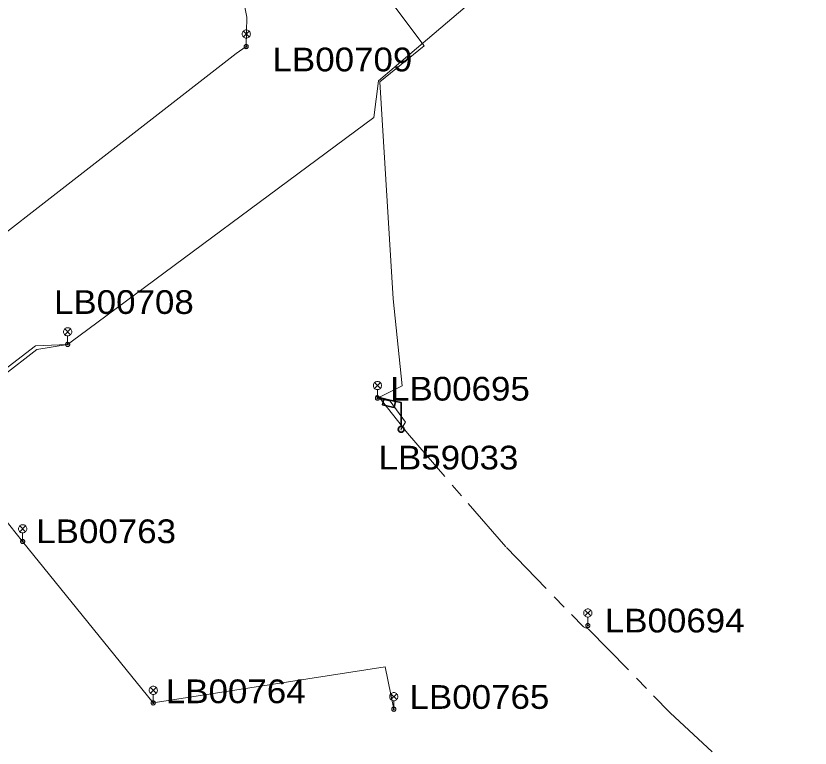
# Model space of a CAD drawing. Extents: x -688049 to -687261, y -973611 to -973038.
# Drawn here: x -687889.6 to -687817.1, y -973255 to -973188.1 of the extents above; entities that cross this region are included whole.
import ezdxf

# ---------------------------------------------------------------- set-up
doc = ezdxf.new("R2010")
doc.units = 0
doc.header["$LTSCALE"] = 0.87
doc.linetypes.add('LONG_DASH_SHORT_DASH', pattern=[9.9, 6, -1.2, 1.5, -1.2])
doc.layers.add('1', color=7, linetype='Continuous', lineweight=13)

msp = doc.modelspace()

# ---------------------------------------------------------------- linework, layer by layer
at = {"layer": '1'}
for p, q in [((-687868.865, -973189.535), (-687868.335, -973190.065)), ((-687868.865, -973190.065), (-687868.335, -973189.535)), ((-687868.6, -973190.95), (-687868.6, -973190.175)), ((-687885.175, -973216.725), (-687884.645, -973217.255)), ((-687885.175, -973217.255), (-687884.645, -973216.725)), ((-687884.91, -973218.14), (-687884.91, -973217.365)), ((-687856.885, -973221.635), (-687856.355, -973222.165)), ((-687856.885, -973222.165), (-687856.355, -973221.635)), ((-687856.62, -973223.05), (-687856.62, -973222.275)), ((-687889.285, -973234.715), (-687888.755, -973235.245)), ((-687889.285, -973235.245), (-687888.755, -973234.715)), ((-687889.02, -973236.13), (-687889.02, -973235.355)), ((-687889.02, -973236.13), (-687877.09, -973250.88)), ((-687837.675, -973242.405), (-687837.145, -973242.935)), ((-687837.675, -973242.935), (-687837.145, -973242.405)), ((-687837.41, -973243.82), (-687837.41, -973243.045)), ((-687877.355, -973249.465), (-687876.825, -973249.995)), ((-687877.355, -973249.995), (-687876.825, -973249.465)), ((-687877.09, -973250.88), (-687877.09, -973250.105)), ((-687855.393, -973250.043), (-687854.863, -973250.573)), ((-687855.393, -973250.573), (-687854.863, -973250.043)), ((-687855.128, -973251.458), (-687855.128, -973250.683))]:
    msp.add_line(p, q, dxfattribs=at)
at = {"layer": '1', "lineweight": 35}
msp.add_line((-687854.426, -973225.9), (-687854.48, -973225.9), dxfattribs=at)
at = {"layer": '1'}
for points in [[(-687838.519, -973178.74), (-687853.663, -973191.636), (-687856.536, -973194.083), (-687856.936, -973197.438), (-687883.901, -973217.385), (-687884.91, -973218.14)], [(-687859.94, -973178.91), (-687861.498, -973179.68), (-687868.913, -973186.437), (-687868.559, -973188.273), (-687868.6, -973190.95)], [(-687859.94, -973178.91), (-687860.167, -973180.029), (-687860.079, -973180.551), (-687852.358, -973190.872), (-687856.408, -973194.178), (-687855.19, -973213.973), (-687854.357, -973221.921), (-687856.62, -973223.05)], [(-687909.45, -973222.16), (-687908.609, -973221.964), (-687869.535, -973191.59), (-687868.6, -973190.95)], [(-687925.75, -973247.72), (-687924.92, -973246.725), (-687887.835, -973218.267), (-687884.91, -973218.14)], [(-687884.91, -973218.14), (-687887.718, -973218.609), (-687897.147, -973225.919), (-687889.02, -973236.13)], [(-687856.62, -973223.05), (-687855.466, -973223.327), (-687854.053, -973225.237), (-687854.48, -973225.9)], [(-687877.09, -973250.88), (-687855.904, -973247.59), (-687855.128, -973251.458)]]:
    msp.add_lwpolyline(points, dxfattribs=at)
for points in [[(-687868.225, -973189.8), (-687868.231, -973189.735), (-687868.248, -973189.672), (-687868.275, -973189.612), (-687868.313, -973189.559), (-687868.359, -973189.513), (-687868.412, -973189.475), (-687868.472, -973189.448), (-687868.535, -973189.431), (-687868.6, -973189.425), (-687868.665, -973189.431), (-687868.728, -973189.448), (-687868.788, -973189.475), (-687868.841, -973189.513), (-687868.887, -973189.559), (-687868.925, -973189.612), (-687868.952, -973189.672), (-687868.969, -973189.735), (-687868.975, -973189.8), (-687868.969, -973189.865), (-687868.952, -973189.928), (-687868.925, -973189.987), (-687868.887, -973190.041), (-687868.841, -973190.087), (-687868.788, -973190.125), (-687868.728, -973190.152), (-687868.665, -973190.169), (-687868.6, -973190.175), (-687868.535, -973190.169), (-687868.472, -973190.152), (-687868.412, -973190.125), (-687868.359, -973190.087), (-687868.313, -973190.041), (-687868.275, -973189.987), (-687868.248, -973189.928), (-687868.231, -973189.865)], [(-687868.41, -973190.95), (-687868.413, -973190.917), (-687868.421, -973190.885), (-687868.435, -973190.855), (-687868.454, -973190.828), (-687868.478, -973190.804), (-687868.505, -973190.785), (-687868.535, -973190.771), (-687868.567, -973190.763), (-687868.6, -973190.76), (-687868.633, -973190.763), (-687868.665, -973190.771), (-687868.695, -973190.785), (-687868.722, -973190.804), (-687868.746, -973190.828), (-687868.765, -973190.855), (-687868.779, -973190.885), (-687868.787, -973190.917), (-687868.79, -973190.95), (-687868.787, -973190.983), (-687868.779, -973191.015), (-687868.765, -973191.045), (-687868.746, -973191.072), (-687868.722, -973191.096), (-687868.695, -973191.115), (-687868.665, -973191.129), (-687868.633, -973191.137), (-687868.6, -973191.14), (-687868.567, -973191.137), (-687868.535, -973191.129), (-687868.505, -973191.115), (-687868.478, -973191.096), (-687868.454, -973191.072), (-687868.435, -973191.045), (-687868.421, -973191.015), (-687868.413, -973190.983)], [(-687868.55, -973190.95), (-687868.551, -973190.941), (-687868.553, -973190.933), (-687868.557, -973190.925), (-687868.562, -973190.918), (-687868.568, -973190.912), (-687868.575, -973190.907), (-687868.583, -973190.903), (-687868.591, -973190.901), (-687868.6, -973190.9), (-687868.609, -973190.901), (-687868.617, -973190.903), (-687868.625, -973190.907), (-687868.632, -973190.912), (-687868.638, -973190.918), (-687868.643, -973190.925), (-687868.647, -973190.933), (-687868.649, -973190.941), (-687868.65, -973190.95), (-687868.649, -973190.959), (-687868.647, -973190.967), (-687868.643, -973190.975), (-687868.638, -973190.982), (-687868.632, -973190.988), (-687868.625, -973190.993), (-687868.617, -973190.997), (-687868.609, -973190.999), (-687868.6, -973191), (-687868.591, -973190.999), (-687868.583, -973190.997), (-687868.575, -973190.993), (-687868.568, -973190.988), (-687868.562, -973190.982), (-687868.557, -973190.975), (-687868.553, -973190.967), (-687868.551, -973190.959)], [(-687884.535, -973216.99), (-687884.541, -973216.925), (-687884.558, -973216.862), (-687884.585, -973216.802), (-687884.623, -973216.749), (-687884.669, -973216.703), (-687884.722, -973216.665), (-687884.782, -973216.638), (-687884.845, -973216.621), (-687884.91, -973216.615), (-687884.975, -973216.621), (-687885.038, -973216.638), (-687885.098, -973216.665), (-687885.151, -973216.703), (-687885.197, -973216.749), (-687885.235, -973216.802), (-687885.262, -973216.862), (-687885.279, -973216.925), (-687885.285, -973216.99), (-687885.279, -973217.055), (-687885.262, -973217.118), (-687885.235, -973217.178), (-687885.197, -973217.231), (-687885.151, -973217.277), (-687885.098, -973217.315), (-687885.038, -973217.342), (-687884.975, -973217.359), (-687884.91, -973217.365), (-687884.845, -973217.359), (-687884.782, -973217.342), (-687884.722, -973217.315), (-687884.669, -973217.277), (-687884.623, -973217.231), (-687884.585, -973217.178), (-687884.558, -973217.118), (-687884.541, -973217.055)], [(-687884.72, -973218.14), (-687884.723, -973218.107), (-687884.731, -973218.075), (-687884.745, -973218.045), (-687884.764, -973218.018), (-687884.788, -973217.994), (-687884.815, -973217.975), (-687884.845, -973217.961), (-687884.877, -973217.953), (-687884.91, -973217.95), (-687884.943, -973217.953), (-687884.975, -973217.961), (-687885.005, -973217.975), (-687885.032, -973217.994), (-687885.056, -973218.018), (-687885.075, -973218.045), (-687885.089, -973218.075), (-687885.097, -973218.107), (-687885.1, -973218.14), (-687885.097, -973218.173), (-687885.089, -973218.205), (-687885.075, -973218.235), (-687885.056, -973218.262), (-687885.032, -973218.286), (-687885.005, -973218.305), (-687884.975, -973218.319), (-687884.943, -973218.327), (-687884.91, -973218.33), (-687884.877, -973218.327), (-687884.845, -973218.319), (-687884.815, -973218.305), (-687884.788, -973218.286), (-687884.764, -973218.262), (-687884.745, -973218.235), (-687884.731, -973218.205), (-687884.723, -973218.173)], [(-687884.86, -973218.14), (-687884.861, -973218.131), (-687884.863, -973218.123), (-687884.867, -973218.115), (-687884.872, -973218.108), (-687884.878, -973218.102), (-687884.885, -973218.097), (-687884.893, -973218.093), (-687884.901, -973218.091), (-687884.91, -973218.09), (-687884.919, -973218.091), (-687884.927, -973218.093), (-687884.935, -973218.097), (-687884.942, -973218.102), (-687884.948, -973218.108), (-687884.953, -973218.115), (-687884.957, -973218.123), (-687884.959, -973218.131), (-687884.96, -973218.14), (-687884.959, -973218.149), (-687884.957, -973218.157), (-687884.953, -973218.165), (-687884.948, -973218.172), (-687884.942, -973218.178), (-687884.935, -973218.183), (-687884.927, -973218.187), (-687884.919, -973218.189), (-687884.91, -973218.19), (-687884.901, -973218.189), (-687884.893, -973218.187), (-687884.885, -973218.183), (-687884.878, -973218.178), (-687884.872, -973218.172), (-687884.867, -973218.165), (-687884.863, -973218.157), (-687884.861, -973218.149)], [(-687856.245, -973221.9), (-687856.251, -973221.835), (-687856.268, -973221.772), (-687856.295, -973221.712), (-687856.333, -973221.659), (-687856.379, -973221.613), (-687856.432, -973221.575), (-687856.492, -973221.548), (-687856.555, -973221.531), (-687856.62, -973221.525), (-687856.685, -973221.531), (-687856.748, -973221.548), (-687856.808, -973221.575), (-687856.861, -973221.613), (-687856.907, -973221.659), (-687856.945, -973221.712), (-687856.972, -973221.772), (-687856.989, -973221.835), (-687856.995, -973221.9), (-687856.989, -973221.965), (-687856.972, -973222.028), (-687856.945, -973222.088), (-687856.907, -973222.141), (-687856.861, -973222.187), (-687856.808, -973222.225), (-687856.748, -973222.252), (-687856.685, -973222.269), (-687856.62, -973222.275), (-687856.555, -973222.269), (-687856.492, -973222.252), (-687856.432, -973222.225), (-687856.379, -973222.187), (-687856.333, -973222.141), (-687856.295, -973222.088), (-687856.268, -973222.028), (-687856.251, -973221.965)], [(-687856.43, -973223.05), (-687856.433, -973223.017), (-687856.441, -973222.985), (-687856.455, -973222.955), (-687856.474, -973222.928), (-687856.498, -973222.904), (-687856.525, -973222.885), (-687856.555, -973222.871), (-687856.587, -973222.863), (-687856.62, -973222.86), (-687856.653, -973222.863), (-687856.685, -973222.871), (-687856.715, -973222.885), (-687856.742, -973222.904), (-687856.766, -973222.928), (-687856.785, -973222.955), (-687856.799, -973222.985), (-687856.807, -973223.017), (-687856.81, -973223.05), (-687856.807, -973223.083), (-687856.799, -973223.115), (-687856.785, -973223.145), (-687856.766, -973223.172), (-687856.742, -973223.196), (-687856.715, -973223.215), (-687856.685, -973223.229), (-687856.653, -973223.237), (-687856.62, -973223.24), (-687856.587, -973223.237), (-687856.555, -973223.229), (-687856.525, -973223.215), (-687856.498, -973223.196), (-687856.474, -973223.172), (-687856.455, -973223.145), (-687856.441, -973223.115), (-687856.433, -973223.083)], [(-687856.57, -973223.05), (-687856.571, -973223.041), (-687856.573, -973223.033), (-687856.577, -973223.025), (-687856.582, -973223.018), (-687856.588, -973223.012), (-687856.595, -973223.007), (-687856.603, -973223.003), (-687856.611, -973223.001), (-687856.62, -973223), (-687856.629, -973223.001), (-687856.637, -973223.003), (-687856.645, -973223.007), (-687856.652, -973223.012), (-687856.658, -973223.018), (-687856.663, -973223.025), (-687856.667, -973223.033), (-687856.669, -973223.041), (-687856.67, -973223.05), (-687856.669, -973223.059), (-687856.667, -973223.067), (-687856.663, -973223.075), (-687856.658, -973223.082), (-687856.652, -973223.088), (-687856.645, -973223.093), (-687856.637, -973223.097), (-687856.629, -973223.099), (-687856.62, -973223.1), (-687856.611, -973223.099), (-687856.603, -973223.097), (-687856.595, -973223.093), (-687856.588, -973223.088), (-687856.582, -973223.082), (-687856.577, -973223.075), (-687856.573, -973223.067), (-687856.571, -973223.059)], [(-687888.645, -973234.98), (-687888.651, -973234.915), (-687888.668, -973234.852), (-687888.695, -973234.793), (-687888.733, -973234.739), (-687888.779, -973234.693), (-687888.832, -973234.655), (-687888.892, -973234.628), (-687888.955, -973234.611), (-687889.02, -973234.605), (-687889.085, -973234.611), (-687889.148, -973234.628), (-687889.208, -973234.655), (-687889.261, -973234.693), (-687889.307, -973234.739), (-687889.345, -973234.793), (-687889.372, -973234.852), (-687889.389, -973234.915), (-687889.395, -973234.98), (-687889.389, -973235.045), (-687889.372, -973235.108), (-687889.345, -973235.168), (-687889.307, -973235.221), (-687889.261, -973235.267), (-687889.208, -973235.305), (-687889.148, -973235.332), (-687889.085, -973235.349), (-687889.02, -973235.355), (-687888.955, -973235.349), (-687888.892, -973235.332), (-687888.832, -973235.305), (-687888.779, -973235.267), (-687888.733, -973235.221), (-687888.695, -973235.168), (-687888.668, -973235.108), (-687888.651, -973235.045)], [(-687888.83, -973236.13), (-687888.833, -973236.097), (-687888.841, -973236.065), (-687888.855, -973236.035), (-687888.874, -973236.008), (-687888.898, -973235.984), (-687888.925, -973235.965), (-687888.955, -973235.951), (-687888.987, -973235.943), (-687889.02, -973235.94), (-687889.053, -973235.943), (-687889.085, -973235.951), (-687889.115, -973235.965), (-687889.142, -973235.984), (-687889.166, -973236.008), (-687889.185, -973236.035), (-687889.199, -973236.065), (-687889.207, -973236.097), (-687889.21, -973236.13), (-687889.207, -973236.163), (-687889.199, -973236.195), (-687889.185, -973236.225), (-687889.166, -973236.252), (-687889.142, -973236.276), (-687889.115, -973236.295), (-687889.085, -973236.309), (-687889.053, -973236.317), (-687889.02, -973236.32), (-687888.987, -973236.317), (-687888.955, -973236.309), (-687888.925, -973236.295), (-687888.898, -973236.276), (-687888.874, -973236.252), (-687888.855, -973236.225), (-687888.841, -973236.195), (-687888.833, -973236.163)], [(-687888.97, -973236.13), (-687888.971, -973236.121), (-687888.973, -973236.113), (-687888.977, -973236.105), (-687888.982, -973236.098), (-687888.988, -973236.092), (-687888.995, -973236.087), (-687889.003, -973236.083), (-687889.011, -973236.081), (-687889.02, -973236.08), (-687889.029, -973236.081), (-687889.037, -973236.083), (-687889.045, -973236.087), (-687889.052, -973236.092), (-687889.058, -973236.098), (-687889.063, -973236.105), (-687889.067, -973236.113), (-687889.069, -973236.121), (-687889.07, -973236.13), (-687889.069, -973236.139), (-687889.067, -973236.147), (-687889.063, -973236.155), (-687889.058, -973236.162), (-687889.052, -973236.168), (-687889.045, -973236.173), (-687889.037, -973236.177), (-687889.029, -973236.179), (-687889.02, -973236.18), (-687889.011, -973236.179), (-687889.003, -973236.177), (-687888.995, -973236.173), (-687888.988, -973236.168), (-687888.982, -973236.162), (-687888.977, -973236.155), (-687888.973, -973236.147), (-687888.971, -973236.139)], [(-687837.035, -973242.67), (-687837.041, -973242.605), (-687837.058, -973242.542), (-687837.085, -973242.482), (-687837.123, -973242.429), (-687837.169, -973242.383), (-687837.222, -973242.345), (-687837.282, -973242.318), (-687837.345, -973242.301), (-687837.41, -973242.295), (-687837.475, -973242.301), (-687837.538, -973242.318), (-687837.598, -973242.345), (-687837.651, -973242.383), (-687837.697, -973242.429), (-687837.735, -973242.482), (-687837.762, -973242.542), (-687837.779, -973242.605), (-687837.785, -973242.67), (-687837.779, -973242.735), (-687837.762, -973242.798), (-687837.735, -973242.857), (-687837.697, -973242.911), (-687837.651, -973242.957), (-687837.598, -973242.995), (-687837.538, -973243.022), (-687837.475, -973243.039), (-687837.41, -973243.045), (-687837.345, -973243.039), (-687837.282, -973243.022), (-687837.222, -973242.995), (-687837.169, -973242.957), (-687837.123, -973242.911), (-687837.085, -973242.857), (-687837.058, -973242.798), (-687837.041, -973242.735)], [(-687837.22, -973243.82), (-687837.223, -973243.787), (-687837.231, -973243.755), (-687837.245, -973243.725), (-687837.264, -973243.698), (-687837.288, -973243.674), (-687837.315, -973243.655), (-687837.345, -973243.641), (-687837.377, -973243.633), (-687837.41, -973243.63), (-687837.443, -973243.633), (-687837.475, -973243.641), (-687837.505, -973243.655), (-687837.532, -973243.674), (-687837.556, -973243.698), (-687837.575, -973243.725), (-687837.589, -973243.755), (-687837.597, -973243.787), (-687837.6, -973243.82), (-687837.597, -973243.853), (-687837.589, -973243.885), (-687837.575, -973243.915), (-687837.556, -973243.942), (-687837.532, -973243.966), (-687837.505, -973243.985), (-687837.475, -973243.999), (-687837.443, -973244.007), (-687837.41, -973244.01), (-687837.377, -973244.007), (-687837.345, -973243.999), (-687837.315, -973243.985), (-687837.288, -973243.966), (-687837.264, -973243.942), (-687837.245, -973243.915), (-687837.231, -973243.885), (-687837.223, -973243.853)], [(-687837.36, -973243.82), (-687837.361, -973243.811), (-687837.363, -973243.803), (-687837.367, -973243.795), (-687837.372, -973243.788), (-687837.378, -973243.782), (-687837.385, -973243.777), (-687837.393, -973243.773), (-687837.401, -973243.771), (-687837.41, -973243.77), (-687837.419, -973243.771), (-687837.427, -973243.773), (-687837.435, -973243.777), (-687837.442, -973243.782), (-687837.448, -973243.788), (-687837.453, -973243.795), (-687837.457, -973243.803), (-687837.459, -973243.811), (-687837.46, -973243.82), (-687837.459, -973243.829), (-687837.457, -973243.837), (-687837.453, -973243.845), (-687837.448, -973243.852), (-687837.442, -973243.858), (-687837.435, -973243.863), (-687837.427, -973243.867), (-687837.419, -973243.869), (-687837.41, -973243.87), (-687837.401, -973243.869), (-687837.393, -973243.867), (-687837.385, -973243.863), (-687837.378, -973243.858), (-687837.372, -973243.852), (-687837.367, -973243.845), (-687837.363, -973243.837), (-687837.361, -973243.829)], [(-687876.715, -973249.73), (-687876.721, -973249.665), (-687876.738, -973249.602), (-687876.765, -973249.543), (-687876.803, -973249.489), (-687876.849, -973249.443), (-687876.902, -973249.405), (-687876.962, -973249.378), (-687877.025, -973249.361), (-687877.09, -973249.355), (-687877.155, -973249.361), (-687877.218, -973249.378), (-687877.278, -973249.405), (-687877.331, -973249.443), (-687877.377, -973249.489), (-687877.415, -973249.543), (-687877.442, -973249.602), (-687877.459, -973249.665), (-687877.465, -973249.73), (-687877.459, -973249.795), (-687877.442, -973249.858), (-687877.415, -973249.918), (-687877.377, -973249.971), (-687877.331, -973250.017), (-687877.278, -973250.055), (-687877.218, -973250.082), (-687877.155, -973250.099), (-687877.09, -973250.105), (-687877.025, -973250.099), (-687876.962, -973250.082), (-687876.902, -973250.055), (-687876.849, -973250.017), (-687876.803, -973249.971), (-687876.765, -973249.918), (-687876.738, -973249.858), (-687876.721, -973249.795)], [(-687854.753, -973250.308), (-687854.759, -973250.243), (-687854.776, -973250.18), (-687854.803, -973250.121), (-687854.841, -973250.067), (-687854.887, -973250.021), (-687854.94, -973249.983), (-687855, -973249.956), (-687855.063, -973249.939), (-687855.128, -973249.933), (-687855.193, -973249.939), (-687855.256, -973249.956), (-687855.316, -973249.983), (-687855.369, -973250.021), (-687855.415, -973250.067), (-687855.453, -973250.121), (-687855.48, -973250.18), (-687855.497, -973250.243), (-687855.503, -973250.308), (-687855.497, -973250.373), (-687855.48, -973250.436), (-687855.453, -973250.496), (-687855.415, -973250.549), (-687855.369, -973250.595), (-687855.316, -973250.633), (-687855.256, -973250.66), (-687855.193, -973250.677), (-687855.128, -973250.683), (-687855.063, -973250.677), (-687855, -973250.66), (-687854.94, -973250.633), (-687854.887, -973250.595), (-687854.841, -973250.549), (-687854.803, -973250.496), (-687854.776, -973250.436), (-687854.759, -973250.373)], [(-687876.9, -973250.88), (-687876.903, -973250.847), (-687876.911, -973250.815), (-687876.925, -973250.785), (-687876.944, -973250.758), (-687876.968, -973250.734), (-687876.995, -973250.715), (-687877.025, -973250.701), (-687877.057, -973250.693), (-687877.09, -973250.69), (-687877.123, -973250.693), (-687877.155, -973250.701), (-687877.185, -973250.715), (-687877.212, -973250.734), (-687877.236, -973250.758), (-687877.255, -973250.785), (-687877.269, -973250.815), (-687877.277, -973250.847), (-687877.28, -973250.88), (-687877.277, -973250.913), (-687877.269, -973250.945), (-687877.255, -973250.975), (-687877.236, -973251.002), (-687877.212, -973251.026), (-687877.185, -973251.045), (-687877.155, -973251.059), (-687877.123, -973251.067), (-687877.09, -973251.07), (-687877.057, -973251.067), (-687877.025, -973251.059), (-687876.995, -973251.045), (-687876.968, -973251.026), (-687876.944, -973251.002), (-687876.925, -973250.975), (-687876.911, -973250.945), (-687876.903, -973250.913)], [(-687877.04, -973250.88), (-687877.041, -973250.871), (-687877.043, -973250.863), (-687877.047, -973250.855), (-687877.052, -973250.848), (-687877.058, -973250.842), (-687877.065, -973250.837), (-687877.073, -973250.833), (-687877.081, -973250.831), (-687877.09, -973250.83), (-687877.099, -973250.831), (-687877.107, -973250.833), (-687877.115, -973250.837), (-687877.122, -973250.842), (-687877.128, -973250.848), (-687877.133, -973250.855), (-687877.137, -973250.863), (-687877.139, -973250.871), (-687877.14, -973250.88), (-687877.139, -973250.889), (-687877.137, -973250.897), (-687877.133, -973250.905), (-687877.128, -973250.912), (-687877.122, -973250.918), (-687877.115, -973250.923), (-687877.107, -973250.927), (-687877.099, -973250.929), (-687877.09, -973250.93), (-687877.081, -973250.929), (-687877.073, -973250.927), (-687877.065, -973250.923), (-687877.058, -973250.918), (-687877.052, -973250.912), (-687877.047, -973250.905), (-687877.043, -973250.897), (-687877.041, -973250.889)], [(-687854.938, -973251.458), (-687854.941, -973251.425), (-687854.949, -973251.393), (-687854.963, -973251.363), (-687854.982, -973251.336), (-687855.006, -973251.312), (-687855.033, -973251.293), (-687855.063, -973251.279), (-687855.095, -973251.271), (-687855.128, -973251.268), (-687855.161, -973251.271), (-687855.193, -973251.279), (-687855.223, -973251.293), (-687855.25, -973251.312), (-687855.274, -973251.336), (-687855.293, -973251.363), (-687855.307, -973251.393), (-687855.315, -973251.425), (-687855.318, -973251.458), (-687855.315, -973251.491), (-687855.307, -973251.523), (-687855.293, -973251.553), (-687855.274, -973251.58), (-687855.25, -973251.604), (-687855.223, -973251.623), (-687855.193, -973251.637), (-687855.161, -973251.645), (-687855.128, -973251.648), (-687855.095, -973251.645), (-687855.063, -973251.637), (-687855.033, -973251.623), (-687855.006, -973251.604), (-687854.982, -973251.58), (-687854.963, -973251.553), (-687854.949, -973251.523), (-687854.941, -973251.491)], [(-687855.078, -973251.458), (-687855.079, -973251.449), (-687855.081, -973251.441), (-687855.085, -973251.433), (-687855.09, -973251.426), (-687855.096, -973251.42), (-687855.103, -973251.415), (-687855.111, -973251.411), (-687855.119, -973251.409), (-687855.128, -973251.408), (-687855.137, -973251.409), (-687855.145, -973251.411), (-687855.153, -973251.415), (-687855.16, -973251.42), (-687855.166, -973251.426), (-687855.171, -973251.433), (-687855.175, -973251.441), (-687855.177, -973251.449), (-687855.178, -973251.458), (-687855.177, -973251.467), (-687855.175, -973251.475), (-687855.171, -973251.483), (-687855.166, -973251.49), (-687855.16, -973251.496), (-687855.153, -973251.501), (-687855.145, -973251.505), (-687855.137, -973251.507), (-687855.128, -973251.508), (-687855.119, -973251.507), (-687855.111, -973251.505), (-687855.103, -973251.501), (-687855.096, -973251.496), (-687855.09, -973251.49), (-687855.085, -973251.483), (-687855.081, -973251.475), (-687855.079, -973251.467)]]:
    msp.add_lwpolyline(points, close=True, dxfattribs=at)
at = {"layer": '1', "linetype": 'LONG_DASH_SHORT_DASH'}
for points in [[(-687856.79, -973222.86), (-687856.61, -973222.77), (-687853.89, -973226.26), (-687848.322, -973232.683)], [(-687848.322, -973232.683), (-687844.84, -973236.7), (-687838.914, -973242.794)], [(-687838.914, -973242.794), (-687837.81, -973243.93), (-687837.34, -973244.13), (-687831.41, -973250.219)], [(-687831.41, -973250.219), (-687829.88, -973251.79), (-687824.08, -973257.16), (-687817.111, -973262.026)]]:
    msp.add_lwpolyline(points, dxfattribs=at)
at = {"layer": '1', "lineweight": 35}
for points in [[(-687854.453, -973225.645), (-687854.54, -973225.645), (-687854.675, -973225.743), (-687854.729, -973225.9), (-687854.675, -973226.057), (-687854.54, -973226.155), (-687854.372, -973226.155), (-687854.236, -973226.057), (-687854.182, -973225.9), (-687854.236, -973225.743), (-687854.372, -973225.645), (-687854.453, -973225.645), (-687854.453, -973224.957), (-687854.453, -973224.269), (-687854.453, -973223.581), (-687854.453, -973223.462), (-687855.087, -973223.315), (-687855.721, -973223.169), (-687856.355, -973223.023), (-687856.566, -973222.974)], [(-687856.024, -973223.109), (-687856.16, -973223.651), (-687855.526, -973223.798), (-687855.103, -973223.895), (-687854.968, -973223.353)]]:
    msp.add_lwpolyline(points, dxfattribs=at)

# ---------------------------------------------------------------- texts
at = {"layer": '1', "width": 1.1}
for s, p in [('LB00709', (-687866.198, -973193.21)), ('LB00708', (-687886.156, -973215.36)), ('LB00695', (-687855.468, -973223.273)), ('LB59033', (-687856.513, -973229.562)), ('LB00763', (-687887.774, -973236.29)), ('LB00694', (-687835.857, -973244.441)), ('LB00764', (-687875.942, -973250.903)), ('LB00765', (-687853.687, -973251.421))]:
    msp.add_text(s, height=2.167, dxfattribs=at).set_placement(p)

doc.saveas('drawing.dxf')
